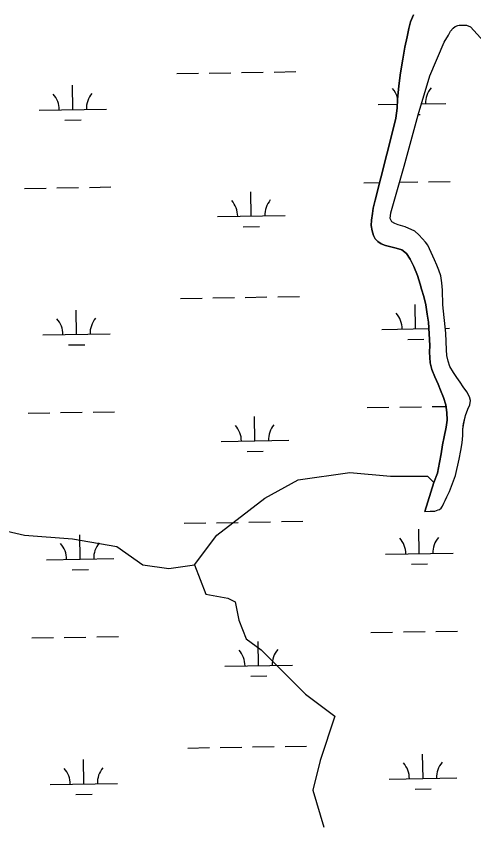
# Model space of a CAD drawing. Extents: x 3855477 to 3893699, y 299188 to 325115.
# Drawn here: x 3866458 to 3867135, y 315738 to 316936 of the extents above; entities that cross this region are included whole.
import ezdxf

# ---------------------------------------------------------------- set-up
doc = ezdxf.new("R2010")
doc.units = 0
for name, color, linetype in [('V-RIVR-EDGE', 7, 'Continuous'), ('V-TOPO-SHOR', 7, 'Continuous'), ('V-WETL-SWMP', 7, 'Continuous')]:
    doc.layers.add(name, color=color, linetype=linetype)

msp = doc.modelspace()

# ---------------------------------------------------------------- linework, layer by layer
at = {"layer": 'V-RIVR-EDGE'}
msp.add_spline([(3862579.1, 316706.6), (3862618.9, 316682.6), (3862652.8, 316666.1), (3862683, 316656.5), (3862696.2, 316652.9), (3862701.3, 316646.9), (3862715.3, 316640.1), (3862730, 316634.5), (3862738.8, 316633.6), (3862748.3, 316626.1), (3862763.5, 316620.4), (3862771, 316614.8), (3862792.5, 316606), (3862806.8, 316598.8), (3862818, 316594.4), (3862834.3, 316586.8), (3862853, 316578.4), (3862861.8, 316570.8), (3862880.1, 316564.8), (3862890, 316564.7), (3862900, 316564.3), (3862907.6, 316561.5), (3862923.9, 316554.7), (3862944.6, 316544.7), (3862975.6, 316529), (3863008.7, 316511), (3863036.9, 316493.4), (3863051.3, 316484.2), (3863059.6, 316479.8), (3863073.1, 316469.4), (3863078.7, 316461.8), (3863091, 316455.4), (3863113.7, 316446.6), (3863137.2, 316440.6), (3863166.3, 316430.5), (3863183.4, 316425.7), (3863207.7, 316412.1), (3863228, 316399.7), (3863238.3, 316395.7), (3863252.7, 316390.5), (3863259.4, 316385.3), (3863266.6, 316378.1), (3863269.4, 316370.9), (3863279.3, 316363.3), (3863294.4, 316355.7), (3863309.2, 316346.9), (3863343, 316331.3), (3863355.3, 316322.1), (3863380.4, 316304.5), (3863423.4, 316277.3), (3863452, 316258.5), (3863472.7, 316247.6), (3863532.4, 316214.8), (3863576.2, 316192.8), (3863612, 316174), (3863663, 316147.9), (3863702, 316129.9), (3863762.1, 316101.5), (3863803.5, 316080.6), (3863847.7, 316056.6), (3863876.3, 316044.2), (3863896.6, 316031.8), (3863917.7, 316020.6), (3863971.8, 315991.3), (3864020.8, 315966.1), (3864054.2, 315946.5), (3864091.6, 315926.9), (3864114.7, 315913.7), (3864131.9, 315906.9), (3864147, 315897.7), (3864174, 315883.6), (3864183.2, 315874.1), (3864194.3, 315870.4), (3864207.5, 315866.8), (3864224.2, 315858.8), (3864239.3, 315850.4), (3864262.4, 315840), (3864273.6, 315837.2), (3864288.7, 315830.4), (3864303.8, 315827.9), (3864315.4, 315825.1), (3864338.5, 315817.1), (3864360.8, 315810.6), (3864391.4, 315792.2), (3864418.9, 315776.2), (3864436, 315762.2), (3864459, 315741.9), (3864510.4, 315709.8), (3864535.4, 315695.8), (3864549, 315685.4), (3864561.3, 315675.8), (3864568.8, 315666.7), (3864582.4, 315656.7), (3864595.1, 315647.1), (3864600.7, 315641.1), (3864607, 315633.1), (3864612.6, 315626.3), (3864620.2, 315622.7), (3864637.3, 315615.9), (3864659.6, 315609), (3864678.3, 315601), (3864697.4, 315595.4), (3864745.6, 315571.8), (3864769.9, 315563.7), (3864787.4, 315555.7), (3864811.2, 315540.5), (3864821.2, 315537.7), (3864833.2, 315537.7), (3864842.3, 315536.5), (3864849.5, 315531.3), (3864857.4, 315522.9), (3864872.2, 315516.9), (3864908, 315506), (3864925.1, 315500.4), (3864937.9, 315498.8), (3864948.6, 315491.6), (3864957, 315489.5), (3864964.2, 315487.5), (3865017.5, 315468.3), (3865068.5, 315449.8), (3865096.3, 315439.4), (3865128.6, 315425), (3865154.9, 315414.9), (3865176, 315401.7), (3865212.2, 315385.7), (3865243.6, 315368.5), (3865263.1, 315356.5), (3865277.9, 315348.1), (3865297, 315338.1), (3865316.5, 315331.2), (3865337.2, 315318), (3865369.4, 315298.4), (3865405.2, 315275.2), (3865431.9, 315259.6), (3865448.2, 315254), (3865473.7, 315238.4), (3865499.1, 315224.8), (3865515.1, 315218), (3865531.8, 315209.2), (3865549.7, 315199.5), (3865571.2, 315191.5), (3865609, 315173.1), (3865654, 315145.5), (3865693.8, 315123.1), (3865732.8, 315101.8), (3865776.9, 315077.4), (3865798.4, 315063.8), (3865826.7, 315046.6), (3865853.4, 315032.6), (3865883.2, 315017.4), (3865895.1, 315011.4), (3865904.3, 315003.8), (3865913, 314994.6), (3865919.8, 314990.2), (3865927.8, 314987.4), (3865939.7, 314983.4), (3865950.5, 314980.6), (3865961.6, 314976.5), (3865977.5, 314967.3), (3866028.9, 314942.9), (3866056.7, 314928.5), (3866076.6, 314915.3), (3866096.5, 314901.7), (3866120.4, 314888.5), (3866143.9, 314878.1), (3866161.4, 314867.2), (3866178.1, 314862.8), (3866201.2, 314856.8), (3866223.1, 314850.4), (3866245.8, 314837.5), (3866263.7, 314827.1), (3866282.8, 314818.7), (3866292.4, 314818.7), (3866300.8, 314818.3), (3866309.9, 314816.3), (3866326.7, 314808.7), (3866348.5, 314791.1), (3866360.1, 314786.3), (3866377.6, 314778.6), (3866387.5, 314775), (3866394.3, 314767.4), (3866401.9, 314762.2), (3866413.8, 314757), (3866423.4, 314751.4), (3866432.1, 314749.8), (3866437.7, 314746.2), (3866445.6, 314739.4), (3866454.4, 314732.2), (3866485.5, 314719), (3866510.5, 314708.6), (3866533.2, 314691.4), (3866542, 314691.3), (3866549.9, 314690.9), (3866556.3, 314686.5), (3866561.9, 314678.5), (3866573.8, 314670.1), (3866598.9, 314663.7), (3866631.1, 314649.3), (3866660.6, 314640.4), (3866694.9, 314628.4), (3866748.2, 314604.4), (3866780.4, 314591.5), (3866811.1, 314575.5), (3866846.9, 314561.5), (3866895.5, 314539), (3866932.1, 314524.6), (3866954.8, 314513.4), (3866988.3, 314500.5), (3867018.5, 314486.5), (3867041.2, 314475.3), (3867068.7, 314458.5), (3867097.3, 314440.1), (3867124, 314432.5), (3867147.1, 314433.2), (3867169.4, 314428), (3867197.3, 314417.1), (3867215.2, 314410.7), (3867238.7, 314401.5), (3867251.4, 314396.3), (3867258.6, 314395.9), (3867271.4, 314397.4), (3867288.1, 314397.8), (3867302.4, 314396.1), (3867345.5, 314385.3), (3867427.5, 314359.6), (3867438.3, 314357.9), (3867445, 314357.9), (3867453.4, 314369.5), (3867458.2, 314381.4), (3867462.3, 314395.8), (3867462.3, 314404.1), (3867460.7, 314411.7), (3867457.1, 314414.1), (3867450.8, 314416.1), (3867442.8, 314416.5), (3867438.8, 314420.1), (3867443.2, 314422.1), (3867451.6, 314428.1), (3867458.8, 314437.2), (3867459.6, 314442.8), (3867460, 314450.8), (3867463.6, 314455.1), (3867470.8, 314463.9), (3867472, 314469.5), (3867472.4, 314477), (3867471.6, 314485), (3867465.7, 314504.5), (3867463.7, 314514.5), (3867463.4, 314524.5), (3867464.2, 314541.2), (3867469.1, 314571.1), (3867474.7, 314579.8), (3867478.3, 314581.4), (3867485, 314582.6), (3867525.3, 314574.9), (3867536, 314568.9), (3867545.2, 314565.7), (3867555.1, 314566.5), (3867569.9, 314566.1), (3867581, 314559.7), (3867585, 314552.1), (3867591.7, 314543.7), (3867611.6, 314532.9), (3867628, 314518.1), (3867650.2, 314493.3), (3867659.8, 314484.9), (3867663.3, 314473), (3867663.3, 314455.4), (3867660.1, 314447.5), (3867647.3, 314446.3), (3867632.2, 314444.7), (3867612.6, 314438.4), (3867582.3, 314425.3)], degree=3, dxfattribs=at)
at = {"layer": 'V-TOPO-SHOR'}
for points in [[(3867063, 316203.6), (3867076.5, 316246.4), (3867081.6, 316260.1), (3867084.9, 316275.8), (3867087, 316288.7), (3867089.3, 316302.1), (3867091.7, 316313.7), (3867094.7, 316328.3), (3867095.9, 316338.7), (3867095.5, 316350), (3867094.1, 316361.2), (3867090.8, 316372), (3867086.3, 316382.8), (3867082.6, 316391.8), (3867077.6, 316402.6), (3867073.5, 316413.8), (3867071, 316423.2), (3867070.1, 316439.4), (3867070.2, 316448.9), (3867069.6, 316466.5), (3867068.2, 316483.4), (3867066.4, 316495.3), (3867064.3, 316509.3), (3867061.7, 316521.4), (3867058.2, 316532.6), (3867056, 316539.9), (3867051.9, 316552.6), (3867046.8, 316566), (3867041.5, 316576.9), (3867036, 316585.4), (3867029.2, 316590.5), (3867020.5, 316593.3), (3867012.9, 316595), (3867005, 316596.8), (3866998.5, 316599.3), (3866993.5, 316603), (3866989.7, 316607.1), (3866987.1, 316611.6), (3866984.9, 316618.5), (3866983.7, 316626.6), (3866984.3, 316634.7), (3866985.5, 316644.3), (3866986.7, 316652.1), (3866989.5, 316664), (3867015.2, 316765.2), (3867020, 316785.6), (3867022.2, 316800.2), (3867022.5, 316813.2), (3867024.6, 316833.5), (3867026.9, 316852.6), (3867030.3, 316872.6), (3867033.6, 316890.5), (3867036.8, 316906), (3867039.3, 316917.9), (3867041.8, 316928), (3867046, 316938.1)], [(3867063, 316203.6), (3867070.8, 316203.7), (3867077.7, 316203.9), (3867082.9, 316205.8), (3867084.5, 316206.6), (3867087.1, 316208.5), (3867089, 316211.5), (3867091.3, 316215.7), (3867093.2, 316219.8), (3867095.5, 316225.2), (3867099.4, 316232.9), (3867108.2, 316256.7), (3867114, 316280.9), (3867116.2, 316293.8), (3867118.1, 316305), (3867119, 316316), (3867119.4, 316325), (3867120.4, 316333.7), (3867123.3, 316345.6), (3867126.5, 316354.8), (3867129.6, 316361.1), (3867130.5, 316367.8), (3867129, 316373.2), (3867125.2, 316380.5), (3867119.7, 316388.1), (3867115.2, 316394.8), (3867110.5, 316401.8), (3867105.5, 316409.3), (3867100.2, 316418), (3867097.3, 316425.9), (3867095.4, 316434.5), (3867094.9, 316442.9), (3867094.4, 316454.9), (3867093.9, 316467.2), (3867089.5, 316509.4), (3867089.1, 316531.1), (3867088.1, 316541.9), (3867086.5, 316552), (3867083.9, 316560.6), (3867080.8, 316567.8), (3867077.2, 316575.9), (3867067.3, 316597.4), (3867063.8, 316602.1), (3867059.6, 316607), (3867053.9, 316612.7), (3867048, 316618), (3867033.7, 316624.6), (3867023.4, 316627.7), (3867018.8, 316629.4), (3867014.3, 316632.1), (3867011.8, 316636.8), (3867012.5, 316645.5), (3867032.4, 316714.2), (3867053.1, 316790.4), (3867070.2, 316848), (3867091.8, 316898.1), (3867098, 316908.5), (3867101.2, 316914.4), (3867105.1, 316918.6), (3867107.9, 316921.1), (3867111.9, 316922.5), (3867113.7, 316923), (3867117.3, 316923.3), (3867119.6, 316923.2), (3867122.1, 316923.1)], [(3867122.1, 316923.1), (3867124.6, 316923), (3867130.6, 316920.7)], [(3867185.7, 316859.9), (3867130.6, 316920.7)], [(3866062.9, 316285.7), (3866126.2, 316266.8), (3866246.5, 316217.6), (3866312.1, 316212.1), (3866399.6, 316184.7), (3866470.7, 316168.3), (3866541.8, 316162.9), (3866607.4, 316151.9), (3866645.7, 316124.6), (3866684, 316119.1), (3866722.3, 316124.6), (3866755.1, 316168.3), (3866826.1, 316223), (3866875.4, 316250.4), (3866951.9, 316261.3), (3867012.1, 316255.8), (3867066.7, 316255.8), (3867076.5, 316246.4)], [(3866722.3, 316124.6), (3866738.7, 316080.9), (3866771.5, 316075.4), (3866782.4, 316069.9), (3866787.9, 316042.6), (3866798.8, 316015.2), (3866820.7, 315998.8), (3866886.3, 315933.2), (3866930, 315900.4), (3866908.2, 315834.8), (3866897.2, 315791), (3866913.6, 315736.4)]]:
    msp.add_lwpolyline(points, dxfattribs=at)
at = {"layer": 'V-WETL-SWMP'}
for p, q in [((3866695.9, 316851.4), (3866727.9, 316851.9)), ((3866743.9, 316852.2), (3866775.9, 316852.7)), ((3866791.9, 316853), (3866823.9, 316853.5)), ((3866839.9, 316853.7), (3866871.9, 316854.3)), ((3866542.2, 316798.1), (3866541.6, 316834.1)), ((3866994, 316805.5), (3867022.3, 316806)), ((3867057.9, 316806.6), (3867094, 316807.1)), ((3866492.2, 316797.3), (3866592.1, 316799)), ((3867053.3, 316791), (3867056.2, 316791.1)), ((3866530.4, 316782.5), (3866554.4, 316782.9)), ((3866470.6, 316681.5), (3866502.6, 316682.1)), ((3866518.6, 316682.3), (3866550.6, 316682.8)), ((3866566.6, 316683.1), (3866598.6, 316683.6)), ((3866972.5, 316689.7), (3866996.1, 316690.1)), ((3867025.6, 316690.6), (3867052.5, 316691)), ((3867068.5, 316691.3), (3867100.5, 316691.8)), ((3866806.2, 316640.6), (3866805.6, 316676.6)), ((3866756.2, 316639.8), (3866856.2, 316641.4)), ((3866794.4, 316624.9), (3866818.4, 316625.3)), ((3866701.3, 316518.8), (3866733.3, 316519.3)), ((3866749.3, 316519.6), (3866781.3, 316520.1)), ((3866797.3, 316520.3), (3866829.3, 316520.9)), ((3866845.3, 316521.1), (3866877.3, 316521.6)), ((3867049.4, 316473.7), (3867048.8, 316509.7)), ((3866547.6, 316465.5), (3866547, 316501.5)), ((3866497.6, 316464.7), (3866597.6, 316466.3)), ((3866999.4, 316472.9), (3867068.9, 316474)), ((3867093.1, 316474.4), (3867099.4, 316474.5)), ((3867037.7, 316458.1), (3867061.7, 316458.5)), ((3866535.8, 316449.9), (3866559.8, 316450.3)), ((3867025.9, 316357.9), (3867057.9, 316358.4)), ((3867073.9, 316358.6), (3867094.3, 316359)), ((3866476.1, 316348.9), (3866508.1, 316349.4)), ((3866524, 316349.7), (3866556, 316350.2)), ((3866572, 316350.5), (3866604, 316351)), ((3866977.9, 316357.1), (3867009.9, 316357.6)), ((3866811.6, 316307.9), (3866811, 316343.9)), ((3866761.6, 316307.1), (3866861.6, 316308.8)), ((3866799.9, 316292.3), (3866823.9, 316292.7)), ((3866706.7, 316186.1), (3866738.7, 316186.7)), ((3866754.7, 316186.9), (3866786.7, 316187.4)), ((3866802.7, 316187.7), (3866834.7, 316188.2)), ((3866850.7, 316188.5), (3866882.7, 316189)), ((3866553, 316132.9), (3866552.4, 316168.9)), ((3867054.8, 316141.1), (3867054.2, 316177.1)), ((3866503, 316132.1), (3866603, 316133.7)), ((3867004.8, 316140.3), (3867104.8, 316141.9)), ((3867043.1, 316125.4), (3867067.1, 316125.8)), ((3866541.2, 316117.3), (3866565.2, 316117.7)), ((3866983.3, 316024.5), (3867015.3, 316025)), ((3867031.3, 316025.2), (3867063.3, 316025.8)), ((3867079.3, 316026), (3867111.3, 316026.5)), ((3866481.5, 316016.3), (3866513.5, 316016.8)), ((3866529.5, 316017.1), (3866561.5, 316017.6)), ((3866577.5, 316017.8), (3866609.5, 316018.4)), ((3866817, 315975.3), (3866816.4, 316011.3)), ((3866767, 315974.5), (3866867, 315976.1)), ((3866805.3, 315959.7), (3866829.3, 315960.1)), ((3866808.1, 315855.1), (3866840.1, 315855.6)), ((3866856.1, 315855.9), (3866888.1, 315856.4)), ((3866712.2, 315853.5), (3866744.2, 315854)), ((3866760.2, 315854.3), (3866792.1, 315854.8)), ((3867060.3, 315808.4), (3867059.7, 315844.4)), ((3866558.4, 315800.3), (3866557.8, 315836.3)), ((3867010.3, 315807.6), (3867110.2, 315809.2)), ((3866508.4, 315799.4), (3866608.4, 315801.1)), ((3866546.7, 315784.6), (3866570.7, 315785)), ((3867048.5, 315792.8), (3867072.5, 315793.2))]:
    msp.add_line(p, q, dxfattribs=at)
for points in [[(3867046, 316938.1), (3867041.8, 316928), (3867039.3, 316917.9), (3867036.8, 316906), (3867033.6, 316890.5), (3867030.3, 316872.6), (3867026.9, 316852.6), (3867024.6, 316833.5), (3867022.5, 316813.2), (3867022.2, 316800.2), (3867020, 316785.6), (3867015.2, 316765.2), (3866989.5, 316664), (3866986.7, 316652.1), (3866985.5, 316644.3), (3866984.3, 316634.7), (3866983.7, 316626.6), (3866984.9, 316618.5), (3866987.1, 316611.6), (3866989.7, 316607.1), (3866993.5, 316603), (3866998.5, 316599.3), (3867005, 316596.8), (3867012.9, 316595), (3867020.5, 316593.3), (3867029.2, 316590.5), (3867036, 316585.4), (3867041.5, 316576.9), (3867046.8, 316566), (3867051.9, 316552.6), (3867056, 316539.9), (3867058.2, 316532.6), (3867061.7, 316521.4), (3867064.3, 316509.3), (3867066.4, 316495.3), (3867068.2, 316483.4), (3867069.6, 316466.5), (3867070.2, 316448.9), (3867070.1, 316439.4), (3867071, 316423.2), (3867073.5, 316413.8), (3867077.6, 316402.6), (3867082.6, 316391.8), (3867086.3, 316382.8), (3867090.8, 316372), (3867094.1, 316361.2), (3867095.5, 316350), (3867095.9, 316338.7), (3867094.7, 316328.3), (3867091.7, 316313.7), (3867089.3, 316302.1), (3867087, 316288.7), (3867084.9, 316275.8), (3867081.6, 316260.1), (3867076.5, 316246.4), (3867063, 316203.6), (3867070.8, 316203.7), (3867077.7, 316203.9), (3867082.9, 316205.8), (3867084.5, 316206.6), (3867087.1, 316208.5), (3867089, 316211.5), (3867091.3, 316215.7), (3867093.2, 316219.8), (3867095.5, 316225.2), (3867099.4, 316232.9), (3867108.2, 316256.7), (3867114, 316280.9), (3867116.2, 316293.8), (3867118.1, 316305), (3867119, 316316), (3867119.4, 316325), (3867120.5, 316333.7), (3867123.3, 316345.6), (3867126.5, 316354.8), (3867129.6, 316361.1), (3867130.5, 316367.8), (3867129, 316373.2)], [(3867129, 316373.2), (3867125.2, 316380.5), (3867119.7, 316388.1), (3867115.2, 316394.8), (3867110.5, 316401.8), (3867105.5, 316409.3), (3867100.2, 316418), (3867097.3, 316425.9), (3867095.4, 316434.5), (3867094.9, 316442.9), (3867094.4, 316454.9), (3867093.9, 316467.2), (3867089.5, 316509.4), (3867089.1, 316531.1), (3867088.1, 316541.9), (3867086.5, 316552), (3867083.9, 316560.6), (3867080.8, 316567.8), (3867077.2, 316575.9), (3867067.3, 316597.4), (3867063.8, 316602.1), (3867059.6, 316607), (3867053.9, 316612.7), (3867048, 316618), (3867033.7, 316624.6), (3867023.4, 316627.7), (3867018.8, 316629.4), (3867014.3, 316632.1), (3867011.8, 316636.8), (3867012.5, 316645.5), (3867032.4, 316714.2), (3867053.1, 316790.4), (3867070.2, 316848), (3867091.8, 316898.1), (3867098, 316908.5), (3867101.2, 316914.4), (3867105.1, 316918.6), (3867107.9, 316921.1), (3867111.9, 316922.5), (3867113.7, 316923), (3867117.3, 316923.3), (3867119.6, 316923.2), (3867122.1, 316923.1), (3867124.6, 316923), (3867130.6, 316920.7), (3867185.7, 316859.9)]]:
    msp.add_lwpolyline(points, dxfattribs=at)
for centre, start, end in [((3866988.8, 316805.9), 15.537, 41.7052), ((3867099.2, 316807.7), 140.1615, 181.7052), ((3866486.9, 316797.7), 0.1615, 41.7052), ((3866597.4, 316799.5), 140.1615, 181.7052), ((3866750.9, 316640.1), 0.1615, 41.7052), ((3866861.4, 316641.9), 140.1615, 181.7052), ((3866994.2, 316473.3), 0.1615, 41.7052), ((3866492.3, 316465.1), 0.1615, 41.7052), ((3866602.8, 316466.9), 140.1615, 181.7052), ((3866756.4, 316307.5), 0.1615, 41.7052), ((3866866.8, 316309.3), 140.1615, 181.7052), ((3866497.7, 316132.5), 0.1615, 41.7052), ((3866608.2, 316134.3), 140.1615, 181.7052), ((3866999.6, 316140.6), 0.1615, 41.7052), ((3867110.1, 316142.4), 140.1615, 181.7052), ((3866872.3, 315976.7), 140.1615, 181.7052), ((3866761.8, 315974.9), 0.1615, 41.7052), ((3867005, 315808), 0.1615, 41.7052), ((3867115.5, 315809.8), 140.1615, 181.7052), ((3866503.2, 315799.8), 0.1615, 41.7052), ((3866613.6, 315801.6), 140.1615, 181.7052)]:
    msp.add_arc(centre, 35.2, start, end, dxfattribs=at)

doc.saveas('drawing.dxf')
